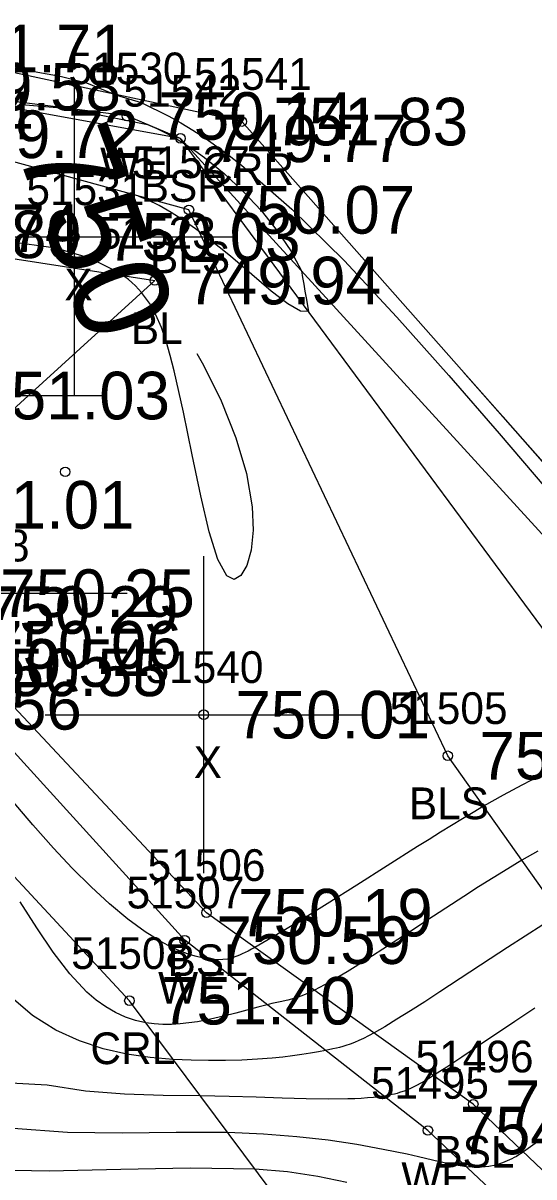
# Model space of a CAD drawing. Extents: x 1378535 to 1380697, y 997729 to 1000024.
# Drawn here: x 1380050.45 to 1380066.57, y 998758.52 to 998794.9 of the extents above; entities that cross this region are included whole.
import ezdxf

# ---------------------------------------------------------------- set-up
doc = ezdxf.new("R2010")
doc.units = 0
for name, color, linetype in [('RD_DTM_BkLn1', 7, 'Continuous'), ('RD_DTM_BkLn2', 7, 'Continuous'), ('RD_DTM_BkLn_txCode', 7, 'Continuous'), ('RD_DTM_Major1', 7, 'Continuous'), ('RD_DTM_Major1_Lbl', 7, 'Continuous'), ('RD_DTM_Minor1', 7, 'Continuous'), ('RD_EX_H2O', 7, 'Continuous'), ('RD_EX_H2O_txCode', 7, 'Continuous'), ('RD_EX_Misc', 7, 'Continuous'), ('RD_EX_Misc_txCode', 7, 'Continuous'), ('RD_EX_TX_H2O_ELEV', 7, 'Continuous'), ('RD_EX_TX_Misc_ELEV', 7, 'Continuous'), ('RD_SMD_Locator', 7, 'Continuous')]:
    doc.layers.add(name, color=color, linetype=linetype)

msp = doc.modelspace()

# ---------------------------------------------------------------- linework, layer by layer
at = {"layer": 'RD_DTM_BkLn1'}
for points in [[(1380069.494, 998763.848), (1380063.849, 998771.801), (1380055.685, 998789.009), (1380046.97, 998791.391), (1380041.083, 998789.113), (1380026.367, 998796.632), (1380010.681, 998805.255), (1379998.761, 998803.758), (1379975.745, 998804.783), (1379927.549, 998831.825), (1379913.976, 998838.724), (1379907.176, 998844.661), (1379906.64, 998853.643), (1379899.037, 998859.818), (1379893.834, 998874.259), (1379889.362, 998880.409), (1379879.396, 998896.13), (1379864.401, 998911.924), (1379857.767, 998920.384), (1379839.603, 998931.53), (1379815.916, 998947.525), (1379774.763, 998980.586), (1379757.71, 998996.541), (1379750.233, 999010.437)], [(1380042.246, 998785.099), (1380045.171, 998788.237), (1380054.609, 998786.78), (1380046.833, 998779.712), (1380043.044, 998784.029), (1380042.246, 998785.099)]]:
    msp.add_lwpolyline(points, dxfattribs=at)
at = {"layer": 'RD_DTM_BkLn2'}
for points in [[(1380068.669, 998773.353), (1380055.416, 998791.262), (1380046.405, 998792.892), (1380040.759, 998790.306), (1380029.119, 998801.125), (1380010.691, 998809.061), (1379998.75, 998804.999), (1379976.167, 998807.09), (1379928.643, 998833.57), (1379917.605, 998843.988), (1379907.907, 998846.129), (1379909.914, 998856.179), (1379900.219, 998860.675), (1379897.268, 998867.755), (1379895.377, 998874.668), (1379890.561, 998880.572), (1379881.005, 998897.711), (1379867.047, 998914.158), (1379841.508, 998933.617), (1379816.848, 998950.286), (1379776.874, 998982.461), (1379760.159, 998998.029), (1379755.456, 999017.171)], [(1380079.28, 998746.894), (1380064.652, 998760.82), (1380056.238, 998766.854), (1380048.323, 998775.295), (1380040.023, 998781.877), (1380038.299, 998783.41), (1380023.024, 998795.05), (1380008.825, 998801.508), (1379998.414, 998801.494), (1379975.099, 998802.38), (1379926.598, 998830), (1379913.62, 998838.305), (1379906.017, 998842.599), (1379898.104, 998859.034), (1379896.968, 998860.105), (1379892.086, 998872.241), (1379888.823, 998880.103), (1379877.516, 998895.016), (1379862.887, 998910.551), (1379839.307, 998931.091), (1379814.312, 998944.238), (1379771.727, 998979.433), (1379755.659, 998994.851), (1379748.702, 999008.829)]]:
    msp.add_lwpolyline(points, dxfattribs=at)
at = {"layer": 'RD_DTM_Major1'}
for points in [[(1380050.408, 998792.328), (1380051.162, 998792.267), (1380051.871, 998792.201), (1380052.289, 998792.117), (1380052.706, 998792.033), (1380053.541, 998791.864), (1380053.958, 998791.78), (1380054.376, 998791.695), (1380054.669, 998791.571), (1380054.965, 998791.427), (1380055.264, 998791.264), (1380055.565, 998791.082), (1380055.868, 998790.882), (1380056.171, 998790.663), (1380056.794, 998790.156), (1380057.398, 998789.591), (1380057.963, 998788.983), (1380058.471, 998788.351), (1380058.901, 998787.713), (1380059.234, 998787.086), (1380059.27, 998786.873), (1380059.307, 998786.661), (1380059.343, 998786.448), (1380059.379, 998786.235), (1380059.451, 998785.809), (1380059.203, 998785.811), (1380058.803, 998786.044), (1380058.281, 998786.449), (1380057.667, 998786.969), (1380056.991, 998787.545), (1380056.284, 998788.119), (1380055.894, 998788.413), (1380055.507, 998788.685), (1380055.124, 998788.93), (1380054.748, 998789.144), (1380054.382, 998789.322), (1380054.11, 998789.429)], [(1380055.933, 998784.478), (1380056.149, 998784.117), (1380056.706, 998782.985), (1380057.165, 998781.827), (1380057.498, 998780.697), (1380057.682, 998779.65), (1380057.709, 998778.909), (1380057.644, 998778.282), (1380057.509, 998777.796), (1380057.324, 998777.48), (1380057.109, 998777.361), (1380056.885, 998777.467), (1380056.597, 998777.985), (1380056.322, 998778.861), (1380056.055, 998779.995), (1380055.786, 998781.286), (1380055.51, 998782.633), (1380055.219, 998783.937), (1380055.098, 998784.417), (1380054.966, 998784.873), (1380054.816, 998785.301), (1380054.642, 998785.701), (1380054.437, 998786.068), (1380054.193, 998786.402), (1380054.097, 998786.51), (1380053.996, 998786.614), (1380053.889, 998786.714), (1380053.777, 998786.81), (1380053.659, 998786.902), (1380053.536, 998786.989), (1380052.596, 998787.476), (1380051.488, 998787.799), (1380050.27, 998787.966)], [(1380066.677, 998759.627), (1380066.237, 998759.311), (1380066.16, 998759.262), (1380066.085, 998759.216), (1380066.011, 998759.173), (1380065.938, 998759.132), (1380065.866, 998759.094), (1380065.795, 998759.059), (1380065.576, 998758.967), (1380065.36, 998758.899), (1380065.141, 998758.854), (1380064.917, 998758.831), (1380064.683, 998758.829), (1380064.437, 998758.846), (1380064.173, 998758.882), (1380063.891, 998758.934), (1380063.591, 998758.999), (1380062.927, 998759.153), (1380062.563, 998759.237), (1380061.813, 998759.394), (1380060.981, 998759.544), (1380060.073, 998759.68), (1380059.089, 998759.793), (1380058.035, 998759.876), (1380056.912, 998759.922), (1380055.284, 998759.924), (1380053.582, 998759.905), (1380051.852, 998759.928), (1380050.139, 998760.053)]]:
    msp.add_lwpolyline(points, dxfattribs=at)
at = {"layer": 'RD_DTM_Minor1'}
for points in [[(1380050.005, 998793.466), (1380050.801, 998793.369), (1380051.619, 998793.222), (1380052.456, 998793.016), (1380053.4, 998792.624), (1380054.177, 998792.393), (1380055.056, 998791.959), (1380055.429, 998791.748), (1380055.804, 998791.52), (1380056.183, 998791.274), (1380056.565, 998791.008), (1380056.953, 998790.723), (1380057.346, 998790.417), (1380058.934, 998789.033), (1380060.58, 998787.407), (1380062.245, 998785.628), (1380063.886, 998783.782), (1380065.464, 998781.955), (1380066.936, 998780.234)], [(1380064.323, 998783.918), (1380065.588, 998782.489), (1380066.822, 998781.08)], [(1380066.754, 998771.173), (1380066.188, 998770.876), (1380065.597, 998770.556), (1380064.98, 998770.208), (1380064.65, 998770.015), (1380064.313, 998769.814), (1380063.969, 998769.605), (1380063.617, 998769.389), (1380063.258, 998769.166), (1380062.891, 998768.936), (1380061.941, 998768.336), (1380060.979, 998767.726), (1380060.043, 998767.133), (1380059.17, 998766.589), (1380058.399, 998766.121), (1380057.766, 998765.758), (1380057.657, 998765.699), (1380057.554, 998765.645), (1380057.457, 998765.597), (1380057.366, 998765.554), (1380057.279, 998765.516), (1380057.197, 998765.483), (1380057.044, 998765.43), (1380056.899, 998765.394), (1380056.758, 998765.374), (1380056.617, 998765.367), (1380056.469, 998765.374), (1380056.312, 998765.393), (1380056.106, 998765.43), (1380055.882, 998765.485), (1380055.64, 998765.56), (1380055.383, 998765.656), (1380055.112, 998765.776), (1380054.83, 998765.923), (1380054.305, 998766.248), (1380053.754, 998766.653), (1380053.183, 998767.128), (1380052.599, 998767.665), (1380052.006, 998768.253), (1380051.412, 998768.886), (1380050.757, 998769.625), (1380050.105, 998770.395)], [(1380060.667, 998758.35), (1380059.751, 998758.542), (1380058.79, 998758.681), (1380057.773, 998758.768), (1380055.727, 998758.806), (1380053.536, 998758.755), (1380051.282, 998758.704), (1380049.049, 998758.747), (1380046.758, 998758.797), (1380044.81, 998759.27), (1380043.553, 998760.142), (1380042.274, 998761.006), (1380041.099, 998762.011), (1380039.989, 998763.103), (1380038.903, 998764.226), (1380037.801, 998765.326), (1380036.633, 998766.374), (1380035.42, 998767.338), (1380034.177, 998768.214), (1380032.914, 998768.999), (1380031.646, 998769.689), (1380030.386, 998770.279), (1380029.708, 998770.558)], [(1380066.691, 998768.798), (1380066.187, 998768.507), (1380065.739, 998768.238), (1380065.283, 998767.957), (1380064.821, 998767.665), (1380064.353, 998767.363), (1380063.401, 998766.742), (1380062.684, 998766.273), (1380061.977, 998765.815), (1380061.3, 998765.383), (1380060.672, 998764.994), (1380060.114, 998764.664), (1380059.644, 998764.411), (1380059.5, 998764.342), (1380059.368, 998764.283), (1380059.245, 998764.233), (1380059.131, 998764.191), (1380059.022, 998764.156), (1380058.918, 998764.126), (1380058.802, 998764.096), (1380058.564, 998764.044), (1380058.302, 998763.987), (1380058.154, 998763.952), (1380057.86, 998763.876), (1380057.162, 998763.686), (1380056.773, 998763.587), (1380056.368, 998763.495), (1380055.953, 998763.418), (1380055.678, 998763.378), (1380055.404, 998763.349), (1380055.131, 998763.334), (1380054.859, 998763.333), (1380054.591, 998763.349), (1380054.327, 998763.383), (1380054, 998763.456), (1380053.68, 998763.562), (1380053.368, 998763.704), (1380053.061, 998763.882), (1380052.761, 998764.097), (1380052.465, 998764.352), (1380051.929, 998764.924), (1380051.403, 998765.606), (1380050.884, 998766.372), (1380050.367, 998767.196)], [(1380066.844, 998766.469), (1380066.29, 998766.119), (1380065.734, 998765.761), (1380065.182, 998765.399), (1380063.601, 998764.359), (1380063.121, 998764.048), (1380062.668, 998763.757), (1380062.246, 998763.493), (1380061.862, 998763.26), (1380061.522, 998763.065), (1380061.35, 998762.972), (1380061.192, 998762.891), (1380061.044, 998762.822), (1380060.904, 998762.761), (1380060.768, 998762.71), (1380060.634, 998762.664), (1380060.536, 998762.635), (1380060.437, 998762.608), (1380060.334, 998762.583), (1380060.227, 998762.559), (1380059.996, 998762.512), (1380059.768, 998762.469), (1380059.517, 998762.426), (1380059.245, 998762.384), (1380058.952, 998762.343), (1380058.641, 998762.305), (1380058.312, 998762.271), (1380057.845, 998762.234), (1380057.353, 998762.207), (1380056.838, 998762.192), (1380056.303, 998762.19), (1380055.752, 998762.202), (1380055.189, 998762.229), (1380054.461, 998762.291), (1380053.723, 998762.397), (1380052.978, 998762.564), (1380052.232, 998762.811), (1380051.488, 998763.154), (1380050.752, 998763.611), (1380049.624, 998764.568)], [(1380066.592, 998763.844), (1380065.964, 998763.427), (1380064.817, 998762.654), (1380064.289, 998762.299), (1380063.816, 998761.985), (1380063.6, 998761.846), (1380063.4, 998761.718), (1380063.204, 998761.598), (1380063.021, 998761.491), (1380062.845, 998761.396), (1380062.673, 998761.314), (1380062.5, 998761.242), (1380062.322, 998761.181), (1380062.247, 998761.159), (1380062.17, 998761.138), (1380062.091, 998761.119), (1380062.01, 998761.102), (1380061.926, 998761.086), (1380061.838, 998761.071), (1380061.676, 998761.048), (1380061.502, 998761.028), (1380061.317, 998761.013), (1380061.121, 998761), (1380060.914, 998760.991), (1380060.695, 998760.984), (1380060.071, 998760.98), (1380059.377, 998760.99), (1380058.62, 998761.01), (1380057.809, 998761.034), (1380056.949, 998761.057), (1380056.05, 998761.076), (1380054.867, 998761.092), (1380053.654, 998761.129), (1380052.428, 998761.227), (1380051.212, 998761.422), (1380049.871, 998761.494)]]:
    msp.add_lwpolyline(points, dxfattribs=at)
at = {"layer": 'RD_EX_H2O'}
for points in [[(1380070.621, 998774.633), (1380055.416, 998791.262), (1380053.724, 998791.967), (1380046.405, 998792.892), (1380043.626, 998791.979), (1380040.398, 998791.019), (1380029.23, 998801.494), (1380010.575, 998809.953), (1379999.064, 998806.017), (1379976.33, 998808.61), (1379928.894, 998834.283), (1379918.79, 998846.238), (1379910.283, 998856.591), (1379904.931, 998863.621), (1379897.769, 998868.2), (1379895.816, 998874.908), (1379890.915, 998880.907), (1379881.561, 998898.346), (1379867.26, 998914.916), (1379841.927, 998933.998)], [(1380077.687, 998746.386), (1380063.222, 998759.989), (1380055.551, 998765.988), (1380047.884, 998774.43), (1380047.297, 998774.724), (1380039.375, 998781.355), (1380008.706, 998800.487), (1379998.259, 998801.388), (1379975.291, 998801.511), (1379998.259, 998801.388), (1379975.291, 998801.511), (1379924.847, 998829.301), (1379911.985, 998838.17), (1379905.662, 998841.812), (1379901.08, 998848.931), (1379897.442, 998858.696), (1379895.563, 998859.46), (1379891.099, 998862.456), (1379885.945, 998867.363), (1379882.039, 998876.422), (1379877.103, 998894.846), (1379861.306, 998910.256), (1379835.533, 998927.591)], [(1380108.189, 998741.589), (1380085.378, 998754.286), (1380077.645, 998768.896), (1380071.453, 998775.863), (1380057.354, 998791.791), (1380046.587, 998794.093), (1380040.905, 998791.763), (1380029.705, 998802.496), (1380010.231, 998811.955), (1379998.501, 998809.16), (1379976.765, 998811.574), (1379935.013, 998837.057), (1379921.054, 998848.528), (1379916.07, 998853.807), (1379913.795, 998858.542), (1379906.262, 998864.932), (1379899.149, 998873.757), (1379888.525, 998891.494)], [(1380077.604, 998743.909), (1380059.669, 998756.229), (1380053.807, 998764.08), (1380045.171, 998773.375), (1380038.737, 998780.675), (1380035.211, 998782.466), (1380031.537, 998784.194), (1380022.182, 998791.396), (1380010.655, 998797.274), (1380008.292, 998799.11), (1379997.837, 998797.598), (1379973.42, 998798.736)]]:
    msp.add_lwpolyline(points, dxfattribs=at)
at = {"layer": 'RD_EX_Misc'}
for p, q in [((1380052.071, 998783.157), (1380052.071, 998793.157)), ((1380047.071, 998788.157), (1380057.071, 998788.157)), ((1380042.952, 998783.155), (1380052.952, 998783.155)), ((1380056.151, 998768.095), (1380056.151, 998778.095)), ((1380043.733, 998776.926), (1380053.733, 998776.926)), ((1380051.151, 998773.095), (1380061.151, 998773.095))]:
    msp.add_line(p, q, dxfattribs=at)
at = {"layer": 'RD_SMD_Locator'}
for centre in [(1380053.724, 998791.967), (1380057.354, 998791.791), (1380055.416, 998791.262), (1380055.685, 998789.009), (1380052.071, 998788.157), (1380054.609, 998786.78), (1380051.783, 998780.751), (1380056.151, 998773.095), (1380063.849, 998771.801), (1380056.238, 998766.854), (1380055.551, 998765.988), (1380053.807, 998764.08), (1380064.652, 998760.82), (1380063.222, 998759.989)]:
    msp.add_circle(centre, 0.15, dxfattribs=at)

# ---------------------------------------------------------------- texts
at = {"layer": 'RD_DTM_BkLn_txCode'}
for s, p in [('51542', (1380053.621, 998792.262)), ('51527', (1380053.89, 998790.009)), ('BSR', (1380054.164, 998789.262)), ('51523', (1380052.814, 998787.78)), ('BLS', (1380054.457, 998787.009)), ('BL', (1380053.853, 998784.78)), ('51505', (1380062.014, 998772.801)), ('BLS', (1380062.621, 998769.801)), ('51506', (1380054.38, 998767.854)), ('BSL', (1380055.01, 998764.854)), ('51496', (1380062.833, 998761.82)), ('BSL', (1380063.424, 998758.82))]:
    msp.add_text(s, height=1, dxfattribs=at).set_placement(p)
at = {"layer": 'RD_DTM_Major1_Lbl'}
msp.add_text('750', height=3, rotation=290.2025, dxfattribs=at).set_placement((1380050.213, 998790.951))
at = {"layer": 'RD_EX_H2O_txCode'}
for s, p in [('51530', (1380051.889, 998792.967)), ('51541', (1380055.842, 998792.791)), ('WE', (1380052.885, 998789.967)), ('CRR', (1380056.102, 998789.791)), ('51507', (1380053.716, 998766.988)), ('51508', (1380051.972, 998765.08)), ('WE', (1380054.712, 998763.988)), ('CRL', (1380052.579, 998762.08)), ('51495', (1380061.427, 998760.989)), ('WE', (1380062.383, 998757.989))]:
    msp.add_text(s, height=1, dxfattribs=at).set_placement(p)
at = {"layer": 'RD_EX_Misc_txCode'}
for s, p in [('51531', (1380050.559, 998789.157)), ('X', (1380051.756, 998786.157)), ('51538', (1380046.938, 998777.926)), ('51540', (1380054.316, 998774.095)), ('X', (1380055.836, 998771.095))]:
    msp.add_text(s, height=1, dxfattribs=at).set_placement(p)
at = {"layer": 'RD_EX_TX_H2O_ELEV'}
for s, p in [('751.71', (1380047.587, 998793.343)), ('749.74', (1380044.626, 998791.229)), ('750.14', (1380054.724, 998791.217)), ('751.83', (1380058.354, 998791.041)), ('750.54', (1380048.297, 998773.974)), ('750.55', (1380048.884, 998773.68)), ('752.56', (1380046.171, 998772.625)), ('750.59', (1380056.551, 998765.238)), ('751.40', (1380054.807, 998763.33)), ('754.75', (1380064.222, 998759.239))]:
    msp.add_text(s, height=1.5, dxfattribs=at).set_placement(p)
at = {"layer": 'RD_EX_TX_Misc_ELEV'}
for s, p in [('749.58', (1380047.405, 998792.142)), ('749.72', (1380047.97, 998790.641)), ('749.77', (1380056.416, 998790.512)), ('750.07', (1380056.685, 998788.259)), ('749.74', (1380046.126, 998787.682)), ('749.89', (1380046.171, 998787.487)), ('750.03', (1380053.071, 998787.407)), ('749.94', (1380055.609, 998786.03)), ('751.03', (1380048.952, 998782.405)), ('751.01', (1380047.833, 998778.962)), ('750.25', (1380049.733, 998776.176)), ('750.29', (1380049.219, 998775.646)), ('750.06', (1380049.323, 998774.545)), ('750.01', (1380057.151, 998772.345)), ('750.06', (1380064.849, 998771.051)), ('750.19', (1380057.238, 998766.104)), ('754.67', (1380065.652, 998760.07))]:
    msp.add_text(s, height=1.5, dxfattribs=at).set_placement(p)

doc.saveas('drawing.dxf')
